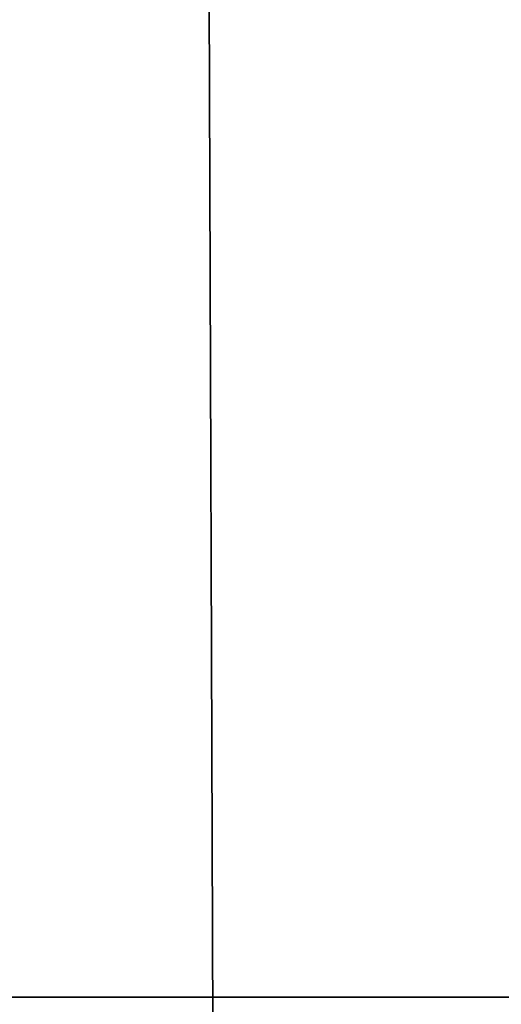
# Model space of a CAD drawing. Header units: millimetres. Extents: x -365 to 365, y -678 to 20.
# Tile 433 of 646: x -2.196 to -2.059, y -41.712 to -41.432. Entities that reach past the tile are written whole.
import ezdxf

# ---------------------------------------------------------------- set-up
doc = ezdxf.new("R2010")
doc.units = ezdxf.units.MM
doc.header["$LTSCALE"] = 65.185185
for name, color, linetype in [('237', 7, 'CONTINUOUS'), ('362', 7, 'CONTINUOUS'), ('375', 7, 'CONTINUOUS'), ('450', 7, 'CONTINUOUS'), ('451', 7, 'CONTINUOUS'), ('566', 7, 'CONTINUOUS'), ('568', 7, 'CONTINUOUS')]:
    doc.layers.add(name, color=color, linetype=linetype)

msp = doc.modelspace()

# ---------------------------------------------------------------- linework, layer by layer
at = {"layer": '237', "linetype": 'Continuous'}
for points in [[(-2.02482, -74.85131, -2.96229), (-2.2, -25, -1.35), (-2.63505, -74.85131, -1.35), (-2.02482, -74.85131, -2.96229)], [(-1.87094, -25.60872, -2.45872), (-2.2, -25, -1.35), (-2.02482, -74.85131, -2.96229), (-1.87094, -25.60872, -2.45872)]]:
    msp.add_3dface(points, dxfattribs=at)
at = {"layer": '362', "linetype": 'Continuous'}
for points in [[(-2, -74.7, 19.85), (-2, 0, 19.85), (-4.0572, -6.35385, 19.03356), (-2, -74.7, 19.85)], [(-2, -74.7, 19.85), (-4.0572, -6.35385, 19.03356), (-4.12132, -74.7, 18.97132), (-2, -74.7, 19.85)]]:
    msp.add_3dface(points, dxfattribs=at)
at = {"layer": '375', "linetype": 'Continuous'}
for points in [[(-2, -41.71041, -6.15), (-2.34238, -71.5, -6.28562), (-2.35355, -41.71041, -6.29645), (-2, -41.71041, -6.15)], [(-2, -71.5, -6.15), (-2.34238, -71.5, -6.28562), (-2, -41.71041, -6.15), (-2, -71.5, -6.15)]]:
    msp.add_3dface(points, dxfattribs=at)
at = {"layer": '450', "linetype": 'Continuous'}
msp.add_3dface([(-2, -41.71041, -6.15), (-2.35355, -41.71041, -6.29645), (-2.30598, -38.59628, -6.15), (-2, -41.71041, -6.15)], dxfattribs=at)
at = {"layer": '451', "linetype": 'Continuous'}
msp.add_3dface([(-2, -41.71041, -6.15), (-2.30598, -38.59628, -6.15), (-1.25, -36.79967, -6.15), (-2, -41.71041, -6.15)], dxfattribs=at)
at = {"layer": '566', "linetype": 'Continuous'}
for points in [[(-2.09344, -12.78906, 15.05), (-1.90988, -11.79268, 15.84282), (-2.63505, -74.85131, 15.05), (-2.09344, -12.78906, 15.05)], [(-2.63505, -74.85131, 15.05), (-1.90988, -11.79268, 15.84282), (-2.02482, -74.85131, 16.66229), (-2.63505, -74.85131, 15.05)]]:
    msp.add_3dface(points, dxfattribs=at)
at = {"layer": '568', "linetype": 'Continuous'}
msp.add_3dface([(-2.63505, -74.85131, 15.05), (-2.3244, -39.25501, 14.79324), (-2.09344, -12.78906, 15.05), (-2.63505, -74.85131, 15.05)], dxfattribs=at)

doc.saveas('drawing.dxf')
